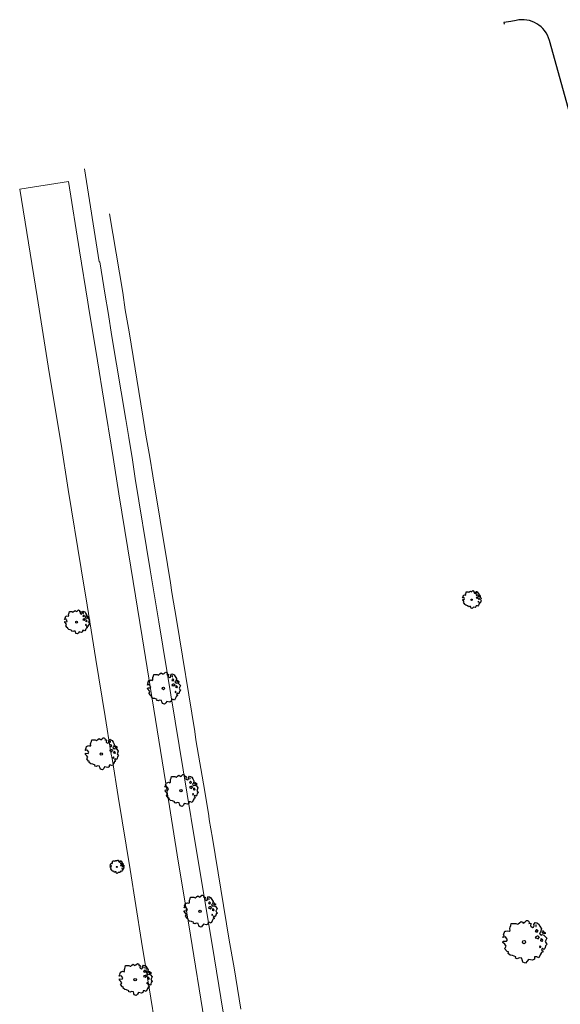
# Model space of a CAD drawing. Header units: metres. Extents: x 152391 to 157968, y 462336 to 467280.
# Tile 515 of 656: x 156143 to 156220, y 463145 to 463285. Entities that reach past the tile are written whole.
import ezdxf

# ---------------------------------------------------------------- set-up
doc = ezdxf.new("R2010")
doc.units = ezdxf.units.M
doc.header["$LTSCALE"] = 0.75
doc.layers.get('0').update_dxf_attribs({"lineweight": 25})
doc.layers.add('-DR-nw-vh-kantverharding', color=4, linetype='Continuous')
for name, color, linetype, lineweight in [('B-GV-GR-BOOM-S', 252, 'Continuous', 25), ('B-RO-VH-VERHARDING_ASFALT-GV', 251, 'Continuous', 18), ('B-RO-VH-VERHARDING_TEGEL-GV', 251, 'Continuous', 18)]:
    doc.layers.add(name, color=color, linetype=linetype, lineweight=lineweight)

# ---------------------------------------------------------------- blocks, each defined once
blk = doc.blocks.new('SGR-BOOM_0_10')
at = {"linetype": 'Continuous'}
for p, q in [((-0.96, 0.21), (-0.93, 0.27)), ((-0.84, 0.23), (-0.96, 0.21)), ((-0.94, -0.02), (-0.94, 0.05)), ((-0.94, 0.05), (-0.78, 0.04)), ((-0.93, 0.27), (-0.9, 0.3)), ((-0.92, 0.33), (-0.86, 0.49)), ((-0.9, 0.3), (-0.92, 0.33)), ((-0.86, 0.49), (-0.82, 0.48)), ((-0.8, 0.19), (-0.84, 0.23)), ((-0.82, 0.48), (-0.75, 0.51)), ((-0.75, 0.1), (-0.8, 0.19)), ((-0.78, 0.04), (-0.75, 0.1)), ((-0.75, 0.51), (-0.66, 0.48)), ((-0.66, 0.48), (-0.63, 0.52)), ((-0.64, 0.61), (-0.62, 0.67)), ((-0.63, 0.52), (-0.64, 0.61)), ((-0.62, 0.67), (-0.59, 0.75)), ((-0.59, 0.75), (-0.57, 0.84)), ((-0.57, 0.84), (-0.38, 0.84)), ((-0.38, 0.84), (-0.29, 0.81)), ((-0.29, 0.81), (-0.26, 0.82)), ((-0.26, 0.82), (-0.21, 0.87)), ((-0.21, 0.87), (-0.13, 0.93)), ((-0.13, 0.93), (-0.07, 0.89)), ((-0.07, 0.89), (-0.04, 0.85)), ((-0.04, 0.85), (0.04, 0.89)), ((0.04, 0.89), (0.12, 0.96)), ((0.12, 0.96), (0.15, 0.97)), ((0.15, 0.97), (0.19, 0.95)), ((0.19, 0.95), (0.22, 0.93)), ((0.23, 0.86), (0.21, 0.84)), ((0.21, 0.84), (0.3, 0.85)), ((0.22, 0.93), (0.23, 0.86)), ((0.3, 0.83), (0.29, 0.72)), ((0.29, 0.72), (0.32, 0.7)), ((0.3, 0.85), (0.3, 0.83)), ((0.32, 0.7), (0.39, 0.65)), ((0.39, 0.65), (0.42, 0.68)), ((0.42, 0.68), (0.45, 0.72)), ((0.44, 0.79), (0.5, 0.88)), ((0.45, 0.72), (0.44, 0.79)), ((0.5, 0.88), (0.57, 0.86)), ((0.53, 0.51), (0.5, 0.49)), ((0.5, 0.49), (0.52, 0.46)), ((0.52, 0.23), (0.5, 0.19)), ((0.5, 0.19), (0.58, 0.18)), ((0.55, 0.77), (0.52, 0.75)), ((0.52, 0.75), (0.53, 0.7)), ((0.52, 0.46), (0.55, 0.47)), ((0.59, 0.26), (0.52, 0.23)), ((0.53, 0.7), (0.54, 0.7)), ((0.55, 0.55), (0.53, 0.51)), ((0.54, 0.71), (0.55, 0.77)), ((0.58, 0.55), (0.55, 0.55)), ((0.55, 0.47), (0.58, 0.44)), ((0.57, 0.86), (0.65, 0.82)), ((0.61, 0.53), (0.58, 0.55)), ((0.58, 0.44), (0.61, 0.47)), ((0.58, 0.18), (0.63, 0.14)), ((0.63, 0.26), (0.59, 0.26)), ((0.63, 0.49), (0.61, 0.53)), ((0.61, 0.47), (0.63, 0.49)), ((0.68, 0.22), (0.63, 0.26)), ((0.63, 0.14), (0.68, 0.21)), ((0.65, 0.82), (0.7, 0.71)), ((0.68, 0.21), (0.7, 0.23)), ((0.74, 0.45), (0.69, 0.39)), ((0.69, 0.39), (0.72, 0.35)), ((0.7, 0.71), (0.78, 0.59)), ((0.72, 0.35), (0.78, 0.32)), ((0.78, 0.59), (0.74, 0.45)), ((0.76, 0.1), (0.74, 0.06)), ((0.81, 0.03), (0.74, 0.06)), ((0.8, 0.13), (0.76, 0.17)), ((0.76, 0.17), (0.76, 0.13)), ((0.76, 0.13), (0.76, 0.1)), ((0.78, 0.32), (0.81, 0.33)), ((0.83, 0.11), (0.8, 0.13)), ((0.83, 0.48), (0.81, 0.46)), ((0.81, 0.46), (0.82, 0.42)), ((0.81, 0.33), (0.88, 0.32)), ((0.81, 0.03), (0.85, 0.08)), ((0.82, 0.42), (0.86, 0.39)), ((0.87, 0.48), (0.83, 0.48)), ((0.85, 0.08), (0.83, 0.11)), ((0.86, 0.41), (0.92, 0.38)), ((0.86, 0.39), (0.87, 0.41)), ((0.91, 0.43), (0.87, 0.48)), ((0.88, 0.32), (0.92, 0.29)), ((0.97, 0.4), (0.91, 0.43)), ((0.92, 0.38), (0.97, 0.4)), ((0.92, 0.29), (1.02, 0.18)), ((0.97, 0.06), (0.94, 0.02)), ((0.94, 0.02), (0.99, -0.05)), ((1.02, 0.18), (0.97, 0.06)), ((-0.87, -0.1), (-0.94, -0.02)), ((-0.81, -0.18), (-0.87, -0.1)), ((-0.87, -0.28), (-0.84, -0.24)), ((-0.76, -0.42), (-0.87, -0.28)), ((-0.84, -0.24), (-0.81, -0.18)), ((-0.7, -0.44), (-0.76, -0.42)), ((-0.72, -0.51), (-0.7, -0.44)), ((-0.62, -0.59), (-0.72, -0.51)), ((-0.51, -0.61), (-0.62, -0.59)), ((-0.38, -0.66), (-0.51, -0.61)), ((-0.38, -0.73), (-0.38, -0.66)), ((-0.31, -0.75), (-0.38, -0.73)), ((-0.23, -0.71), (-0.31, -0.75)), ((-0.11, -0.72), (-0.23, -0.71)), ((-0.09, -0.8), (-0.11, -0.72)), ((-0.07, -0.84), (-0.09, -0.8)), ((-0.05, -0.9), (-0.07, -0.84)), ((0.06, -0.94), (-0.05, -0.9)), ((0.14, -0.86), (0.06, -0.94)), ((0.2, -0.77), (0.14, -0.86)), ((0.38, -0.81), (0.2, -0.77)), ((0.47, -0.76), (0.38, -0.81)), ((0.47, -0.65), (0.47, -0.76)), ((0.58, -0.66), (0.47, -0.65)), ((0.66, -0.7), (0.58, -0.66)), ((0.72, -0.57), (0.66, -0.7)), ((0.72, -0.16), (0.7, -0.2)), ((0.7, -0.2), (0.7, -0.24)), ((0.71, -0.24), (0.75, -0.23)), ((0.75, -0.19), (0.72, -0.16)), ((0.76, -0.5), (0.72, -0.57)), ((0.75, -0.23), (0.75, -0.19)), ((0.77, -0.47), (0.76, -0.5)), ((0.83, -0.45), (0.77, -0.47)), ((0.82, -0.27), (0.78, -0.33)), ((0.78, -0.33), (0.8, -0.36)), ((0.8, -0.36), (0.84, -0.4)), ((0.89, -0.33), (0.82, -0.27)), ((0.84, -0.4), (0.83, -0.45)), ((0.93, -0.29), (0.89, -0.33)), ((0.95, -0.24), (0.93, -0.29)), ((0.97, -0.17), (0.95, -0.24)), ((1.04, -0.1), (0.97, -0.17)), ((0.99, -0.05), (1.04, -0.1))]:
    blk.add_line(p, q, dxfattribs=at)
blk.add_circle((0, 0), 0.0711, dxfattribs=at)
blk = doc.blocks.new('SGR-BOOM_21_30')
at = {"linetype": 'Continuous'}
for p, q in [((-1.05, 1.33), (-1.02, 1.5)), ((-1.02, 1.5), (-0.67, 1.5)), ((-0.67, 1.5), (-0.52, 1.43)), ((-0.52, 1.43), (-0.47, 1.45)), ((-0.47, 1.45), (-0.37, 1.55)), ((-0.37, 1.55), (-0.23, 1.65)), ((-0.23, 1.65), (-0.13, 1.58)), ((-0.13, 1.58), (-0.06, 1.52)), ((-0.06, 1.52), (0.07, 1.58)), ((0.07, 1.58), (0.2, 1.71)), ((0.2, 1.71), (0.26, 1.73)), ((0.26, 1.73), (0.33, 1.7)), ((0.33, 1.7), (0.39, 1.65)), ((0.4, 1.53), (0.38, 1.5)), ((0.38, 1.5), (0.53, 1.52)), ((0.39, 1.65), (0.4, 1.53)), ((0.54, 1.48), (0.51, 1.29)), ((0.53, 1.52), (0.54, 1.48)), ((0.79, 1.4), (0.89, 1.56)), ((0.8, 1.29), (0.79, 1.4)), ((0.89, 1.56), (1.02, 1.53)), ((1.02, 1.53), (1.16, 1.45)), ((1.16, 1.45), (1.25, 1.27)), ((-1.7, 0.37), (-1.66, 0.48)), ((-1.49, 0.41), (-1.7, 0.37)), ((-1.68, -0.03), (-1.67, 0.09)), ((-1.67, 0.09), (-1.39, 0.07)), ((-1.66, 0.48), (-1.6, 0.53)), ((-1.63, 0.58), (-1.53, 0.87)), ((-1.6, 0.53), (-1.63, 0.58)), ((-1.53, 0.87), (-1.46, 0.86)), ((-1.42, 0.33), (-1.49, 0.41)), ((-1.46, 0.86), (-1.34, 0.91)), ((-1.33, 0.18), (-1.42, 0.33)), ((-1.39, 0.07), (-1.33, 0.18)), ((-1.34, 0.91), (-1.18, 0.86)), ((-1.18, 0.86), (-1.12, 0.92)), ((-1.13, 1.09), (-1.11, 1.19)), ((-1.12, 0.92), (-1.13, 1.09)), ((-1.11, 1.19), (-1.05, 1.33)), ((0.51, 1.29), (0.57, 1.24)), ((0.57, 1.24), (0.69, 1.15)), ((0.69, 1.15), (0.75, 1.2)), ((0.75, 1.2), (0.8, 1.29)), ((0.94, 0.91), (0.89, 0.87)), ((0.89, 0.87), (0.93, 0.83)), ((0.93, 0.41), (0.89, 0.33)), ((0.89, 0.33), (1.03, 0.32)), ((0.97, 1.37), (0.93, 1.33)), ((0.93, 1.33), (0.95, 1.25)), ((0.93, 0.83), (0.98, 0.84)), ((1.05, 0.46), (0.93, 0.41)), ((0.97, 0.97), (0.94, 0.91)), ((0.95, 1.25), (0.96, 1.24)), ((0.96, 1.27), (0.97, 1.37)), ((1.03, 0.97), (0.97, 0.97)), ((0.98, 0.84), (1.03, 0.78)), ((1.08, 0.94), (1.03, 0.97)), ((1.03, 0.78), (1.08, 0.84)), ((1.03, 0.32), (1.11, 0.25)), ((1.11, 0.46), (1.05, 0.46)), ((1.12, 0.87), (1.08, 0.94)), ((1.08, 0.84), (1.12, 0.87)), ((1.22, 0.4), (1.11, 0.46)), ((1.11, 0.25), (1.2, 0.37)), ((1.2, 0.37), (1.24, 0.41)), ((1.32, 0.79), (1.23, 0.69)), ((1.23, 0.69), (1.27, 0.63)), ((1.25, 1.27), (1.38, 1.06)), ((1.27, 0.63), (1.38, 0.56)), ((1.34, 0.18), (1.31, 0.1)), ((1.43, 0.05), (1.31, 0.1)), ((1.38, 1.06), (1.32, 0.79)), ((1.36, 0.3), (1.34, 0.23)), ((1.34, 0.23), (1.34, 0.18)), ((1.43, 0.23), (1.36, 0.3)), ((1.38, 0.56), (1.44, 0.6)), ((1.47, 0.2), (1.43, 0.23)), ((1.43, 0.05), (1.51, 0.14)), ((1.47, 0.86), (1.44, 0.81)), ((1.44, 0.81), (1.46, 0.74)), ((1.44, 0.6), (1.57, 0.56)), ((1.46, 0.74), (1.53, 0.69)), ((1.54, 0.86), (1.47, 0.86)), ((1.51, 0.14), (1.47, 0.2)), ((1.53, 0.73), (1.64, 0.68)), ((1.53, 0.69), (1.54, 0.73)), ((1.62, 0.76), (1.54, 0.86)), ((1.57, 0.56), (1.64, 0.51)), ((1.73, 0.71), (1.62, 0.76)), ((1.64, 0.68), (1.73, 0.71)), ((1.64, 0.51), (1.81, 0.32)), ((1.72, 0.1), (1.67, 0.04)), ((1.67, 0.04), (1.76, -0.09)), ((1.81, 0.32), (1.72, 0.1)), ((-1.54, -0.18), (-1.68, -0.03)), ((-1.55, -0.51), (-1.49, -0.42)), ((-1.35, -0.75), (-1.55, -0.51)), ((-1.44, -0.32), (-1.54, -0.18)), ((-1.49, -0.42), (-1.44, -0.32)), ((-1.25, -0.78), (-1.35, -0.75)), ((-1.27, -0.9), (-1.25, -0.78)), ((-1.11, -1.05), (-1.27, -0.9)), ((-0.91, -1.08), (-1.11, -1.05)), ((-0.67, -1.18), (-0.91, -1.08)), ((-0.68, -1.29), (-0.67, -1.18)), ((-0.55, -1.33), (-0.68, -1.29)), ((-0.4, -1.26), (-0.55, -1.33)), ((-0.19, -1.28), (-0.4, -1.26)), ((-0.16, -1.43), (-0.19, -1.28)), ((0.36, -1.38), (0.25, -1.52)), ((0.68, -1.44), (0.36, -1.38)), ((0.83, -1.36), (0.68, -1.44)), ((0.84, -1.16), (0.83, -1.36)), ((1.03, -1.18), (0.84, -1.16)), ((1.18, -1.24), (1.03, -1.18)), ((1.29, -1.01), (1.18, -1.24)), ((1.29, -0.29), (1.24, -0.36)), ((1.24, -0.36), (1.25, -0.42)), ((1.26, -0.42), (1.33, -0.41)), ((1.33, -0.34), (1.29, -0.29)), ((1.36, -0.88), (1.29, -1.01)), ((1.33, -0.41), (1.33, -0.34)), ((1.37, -0.83), (1.36, -0.88)), ((1.48, -0.8), (1.37, -0.83)), ((1.46, -0.47), (1.39, -0.59)), ((1.39, -0.59), (1.43, -0.64)), ((1.43, -0.64), (1.5, -0.7)), ((1.58, -0.59), (1.46, -0.47)), ((1.5, -0.7), (1.48, -0.8)), ((1.66, -0.52), (1.58, -0.59)), ((1.68, -0.42), (1.66, -0.52)), ((1.72, -0.31), (1.68, -0.42)), ((1.84, -0.18), (1.72, -0.31)), ((1.76, -0.09), (1.84, -0.18)), ((-0.13, -1.49), (-0.16, -1.43)), ((-0.1, -1.61), (-0.13, -1.49)), ((0.11, -1.67), (-0.1, -1.61)), ((0.25, -1.52), (0.11, -1.67))]:
    blk.add_line(p, q, dxfattribs=at)
blk.add_circle((0, 0), 0.126, dxfattribs=at)
blk = doc.blocks.new('SGR-BOOM_31_50')
at = {"linetype": 'Continuous'}
for p, q in [((-1.51, 1.45), (-1.48, 1.58)), ((-1.49, 1.23), (-1.51, 1.45)), ((-1.48, 1.58), (-1.4, 1.78)), ((-1.4, 1.78), (-1.36, 2)), ((-1.36, 2), (-0.89, 2)), ((-0.89, 2), (-0.69, 1.91)), ((-0.69, 1.91), (-0.63, 1.93)), ((-0.63, 1.93), (-0.49, 2.06)), ((-0.49, 2.06), (-0.3, 2.2)), ((-0.3, 2.2), (-0.18, 2.11)), ((-0.18, 2.11), (-0.08, 2.02)), ((-0.08, 2.02), (0.09, 2.11)), ((0.09, 2.11), (0.27, 2.28)), ((0.27, 2.28), (0.35, 2.31)), ((0.35, 2.31), (0.44, 2.26)), ((0.44, 2.26), (0.52, 2.2)), ((0.54, 2.04), (0.51, 2)), ((0.51, 2), (0.71, 2.02)), ((0.52, 2.2), (0.54, 2.04)), ((0.72, 1.98), (0.68, 1.71)), ((0.68, 1.71), (0.75, 1.65)), ((0.71, 2.02), (0.72, 1.98)), ((0.75, 1.65), (0.92, 1.54)), ((0.92, 1.54), (1, 1.6)), ((1, 1.6), (1.06, 1.71)), ((1.05, 1.87), (1.19, 2.09)), ((1.06, 1.71), (1.05, 1.87)), ((1.19, 2.09), (1.36, 2.04)), ((1.3, 1.82), (1.23, 1.78)), ((1.23, 1.78), (1.27, 1.67)), ((1.27, 1.67), (1.28, 1.65)), ((1.28, 1.69), (1.3, 1.82)), ((1.36, 2.04), (1.54, 1.93)), ((1.54, 1.93), (1.67, 1.69)), ((1.67, 1.69), (1.84, 1.41)), ((1.84, 1.41), (1.76, 1.06)), ((-2.27, 0.49), (-2.21, 0.64)), ((-1.99, 0.55), (-2.27, 0.49)), ((-2.24, -0.04), (-2.22, 0.11)), ((-2.22, 0.11), (-1.85, 0.09)), ((-2.21, 0.64), (-2.13, 0.71)), ((-2.18, 0.77), (-2.04, 1.17)), ((-2.13, 0.71), (-2.18, 0.77)), ((-2.04, 1.17), (-1.94, 1.14)), ((-1.9, 0.44), (-1.99, 0.55)), ((-1.94, 1.14), (-1.79, 1.21)), ((-1.77, 0.25), (-1.9, 0.44)), ((-1.85, 0.09), (-1.77, 0.25)), ((-1.79, 1.21), (-1.57, 1.14)), ((-1.57, 1.14), (-1.49, 1.23)), ((1.25, 1.21), (1.19, 1.17)), ((1.19, 1.17), (1.23, 1.1)), ((1.23, 0.55), (1.19, 0.44)), ((1.19, 0.44), (1.37, 0.42)), ((1.23, 1.1), (1.31, 1.12)), ((1.4, 0.62), (1.23, 0.55)), ((1.3, 1.3), (1.25, 1.21)), ((1.37, 1.3), (1.3, 1.3)), ((1.31, 1.12), (1.37, 1.03)), ((1.44, 1.25), (1.37, 1.3)), ((1.37, 1.03), (1.44, 1.12)), ((1.37, 0.42), (1.48, 0.33)), ((1.48, 0.62), (1.4, 0.62)), ((1.5, 1.17), (1.44, 1.25)), ((1.44, 1.12), (1.5, 1.17)), ((1.62, 0.53), (1.48, 0.62)), ((1.48, 0.33), (1.61, 0.49)), ((1.61, 0.49), (1.65, 0.55)), ((1.76, 1.06), (1.64, 0.93)), ((1.64, 0.93), (1.7, 0.84)), ((1.7, 0.84), (1.84, 0.75)), ((1.79, 0.25), (1.75, 0.14)), ((1.91, 0.07), (1.75, 0.14)), ((1.81, 0.4), (1.79, 0.31)), ((1.79, 0.31), (1.79, 0.25)), ((1.9, 0.31), (1.81, 0.4)), ((1.84, 0.75), (1.92, 0.79)), ((1.96, 0.27), (1.9, 0.31)), ((1.91, 0.07), (2.01, 0.18)), ((1.96, 1.14), (1.92, 1.08)), ((1.92, 1.08), (1.95, 0.99)), ((1.92, 0.79), (2.09, 0.75)), ((1.95, 0.99), (2.04, 0.93)), ((2.06, 1.14), (1.96, 1.14)), ((2.01, 0.18), (1.96, 0.27)), ((2.04, 0.97), (2.18, 0.9)), ((2.04, 0.93), (2.06, 0.97)), ((2.16, 1.01), (2.06, 1.14)), ((2.09, 0.75), (2.18, 0.68)), ((2.3, 0.95), (2.16, 1.01)), ((2.18, 0.9), (2.3, 0.95)), ((2.18, 0.68), (2.41, 0.42)), ((2.29, 0.14), (2.23, 0.05)), ((2.23, 0.05), (2.35, -0.13)), ((2.41, 0.42), (2.29, 0.14)), ((-2.05, -0.24), (-2.24, -0.04)), ((-2.07, -0.67), (-1.99, -0.56)), ((-1.8, -1), (-2.07, -0.67)), ((-1.91, -0.43), (-2.05, -0.24)), ((-1.99, -0.56), (-1.91, -0.43)), ((-1.67, -1.05), (-1.8, -1)), ((-1.7, -1.2), (-1.67, -1.05)), ((-1.48, -1.4), (-1.7, -1.2)), ((1.72, -1.35), (1.58, -1.66)), ((1.72, -0.39), (1.65, -0.48)), ((1.65, -0.48), (1.67, -0.56)), ((1.68, -0.56), (1.78, -0.54)), ((1.78, -0.45), (1.72, -0.39)), ((1.81, -1.18), (1.72, -1.35)), ((1.78, -0.54), (1.78, -0.45)), ((1.82, -1.11), (1.81, -1.18)), ((1.98, -1.07), (1.82, -1.11)), ((1.95, -0.63), (1.85, -0.78)), ((1.85, -0.78), (1.9, -0.85)), ((1.9, -0.85), (1.99, -0.94)), ((2.1, -0.78), (1.95, -0.63)), ((1.99, -0.94), (1.98, -1.07)), ((2.21, -0.7), (2.1, -0.78)), ((2.24, -0.56), (2.21, -0.7)), ((2.29, -0.41), (2.24, -0.56)), ((2.46, -0.24), (2.29, -0.41)), ((2.35, -0.13), (2.46, -0.24)), ((-1.22, -1.44), (-1.48, -1.4)), ((-0.89, -1.57), (-1.22, -1.44)), ((-0.91, -1.72), (-0.89, -1.57)), ((-0.73, -1.77), (-0.91, -1.72)), ((-0.53, -1.68), (-0.73, -1.77)), ((-0.25, -1.7), (-0.53, -1.68)), ((-0.21, -1.9), (-0.25, -1.7)), ((-0.18, -1.99), (-0.21, -1.9)), ((-0.13, -2.14), (-0.18, -1.99)), ((0.15, -2.23), (-0.13, -2.14)), ((0.34, -2.03), (0.15, -2.23)), ((0.47, -1.83), (0.34, -2.03)), ((0.91, -1.92), (0.47, -1.83)), ((1.11, -1.81), (0.91, -1.92)), ((1.13, -1.55), (1.11, -1.81)), ((1.37, -1.57), (1.13, -1.55)), ((1.58, -1.66), (1.37, -1.57))]:
    blk.add_line(p, q, dxfattribs=at)
blk.add_circle((0, 0), 0.169, dxfattribs=at)
blk = doc.blocks.new('SGR-BOOM_50_100')
at = {"linetype": 'Continuous'}
for p, q in [((-0.65, 2.75), (-0.4, 2.93)), ((-0.4, 2.93), (-0.24, 2.81)), ((-0.24, 2.81), (-0.11, 2.69)), ((-0.11, 2.69), (0.12, 2.81)), ((0.12, 2.81), (0.36, 3.04)), ((0.36, 3.04), (0.47, 3.07)), ((0.47, 3.07), (0.59, 3.02)), ((0.59, 3.02), (0.69, 2.93)), ((0.69, 2.93), (0.72, 2.72)), ((-2.9, 1.03), (-2.72, 1.56)), ((-2.72, 1.56), (-2.59, 1.53)), ((-2.59, 1.53), (-2.39, 1.61)), ((-2.39, 1.61), (-2.1, 1.53)), ((-2.1, 1.53), (-1.99, 1.64)), ((-2.01, 1.93), (-1.97, 2.11)), ((-1.99, 1.64), (-2.01, 1.93)), ((-1.97, 2.11), (-1.87, 2.37)), ((-1.87, 2.37), (-1.81, 2.66)), ((-1.81, 2.66), (-1.19, 2.66)), ((-1.19, 2.66), (-0.92, 2.55)), ((-0.92, 2.55), (-0.84, 2.58)), ((-0.84, 2.58), (-0.65, 2.75)), ((0.72, 2.72), (0.67, 2.66)), ((0.67, 2.66), (0.94, 2.69)), ((0.96, 2.64), (0.9, 2.29)), ((0.9, 2.29), (1, 2.2)), ((0.94, 2.69), (0.96, 2.64)), ((1, 2.2), (1.23, 2.05)), ((1.23, 2.05), (1.34, 2.14)), ((1.34, 2.14), (1.42, 2.29)), ((1.4, 2.49), (1.58, 2.78)), ((1.42, 2.29), (1.4, 2.49)), ((1.58, 2.78), (1.81, 2.72)), ((1.67, 1.61), (1.58, 1.56)), ((1.58, 1.56), (1.65, 1.47)), ((1.73, 2.43), (1.65, 2.37)), ((1.65, 2.37), (1.69, 2.23)), ((1.65, 1.47), (1.75, 1.5)), ((1.73, 1.73), (1.67, 1.61)), ((1.69, 2.23), (1.71, 2.2)), ((1.71, 2.26), (1.73, 2.43)), ((1.83, 1.73), (1.73, 1.73)), ((1.75, 1.5), (1.83, 1.38)), ((1.81, 2.72), (2.06, 2.58)), ((1.91, 1.67), (1.83, 1.73)), ((1.83, 1.38), (1.91, 1.5)), ((2, 1.56), (1.91, 1.67)), ((1.91, 1.5), (2, 1.56)), ((2.06, 2.58), (2.22, 2.26)), ((2.35, 1.41), (2.18, 1.23)), ((2.22, 2.26), (2.45, 1.88)), ((2.45, 1.88), (2.35, 1.41)), ((2.62, 1.53), (2.56, 1.44)), ((2.56, 1.44), (2.6, 1.32)), ((2.74, 1.53), (2.62, 1.53)), ((2.89, 1.35), (2.74, 1.53)), ((-3.03, 0.65), (-2.94, 0.85)), ((-2.65, 0.74), (-3.03, 0.65)), ((-2.99, -0.05), (-2.96, 0.15)), ((-2.96, 0.15), (-2.47, 0.12)), ((-2.94, 0.85), (-2.84, 0.94)), ((-2.84, 0.94), (-2.9, 1.03)), ((-2.53, 0.59), (-2.65, 0.74)), ((-2.37, 0.33), (-2.53, 0.59)), ((-2.47, 0.12), (-2.37, 0.33)), ((1.65, 0.74), (1.58, 0.59)), ((1.58, 0.59), (1.83, 0.56)), ((1.87, 0.82), (1.65, 0.74)), ((1.83, 0.56), (1.98, 0.45)), ((1.98, 0.82), (1.87, 0.82)), ((2.16, 0.71), (1.98, 0.82)), ((1.98, 0.45), (2.14, 0.65)), ((2.14, 0.65), (2.2, 0.74)), ((2.18, 1.23), (2.27, 1.12)), ((2.27, 1.12), (2.45, 1)), ((2.39, 0.33), (2.33, 0.18)), ((2.55, 0.09), (2.33, 0.18)), ((2.41, 0.53), (2.39, 0.42)), ((2.39, 0.42), (2.39, 0.33)), ((2.53, 0.42), (2.41, 0.53)), ((2.45, 1), (2.56, 1.06)), ((2.62, 0.36), (2.53, 0.42)), ((2.55, 0.09), (2.68, 0.24)), ((2.56, 1.06), (2.78, 1)), ((2.6, 1.32), (2.72, 1.23)), ((2.68, 0.24), (2.62, 0.36)), ((2.72, 1.29), (2.91, 1.2)), ((2.72, 1.23), (2.74, 1.29)), ((2.78, 1), (2.91, 0.91)), ((3.07, 1.26), (2.89, 1.35)), ((2.91, 1.2), (3.07, 1.26)), ((2.91, 0.91), (3.22, 0.56)), ((3.05, 0.18), (2.97, 0.07)), ((2.97, 0.07), (3.13, -0.17)), ((3.22, 0.56), (3.05, 0.18)), ((-2.74, -0.31), (-2.99, -0.05)), ((-2.76, -0.9), (-2.65, -0.75)), ((-2.41, -1.34), (-2.76, -0.9)), ((-2.55, -0.58), (-2.74, -0.31)), ((-2.65, -0.75), (-2.55, -0.58)), ((-2.22, -1.39), (-2.41, -1.34)), ((-2.26, -1.6), (-2.22, -1.39)), ((2.29, -0.52), (2.2, -0.64)), ((2.2, -0.64), (2.22, -0.75)), ((2.25, -0.75), (2.37, -0.72)), ((2.37, -0.61), (2.29, -0.52)), ((2.37, -0.72), (2.37, -0.61)), ((2.6, -0.84), (2.47, -1.04)), ((2.47, -1.04), (2.53, -1.13)), ((2.53, -1.13), (2.66, -1.25)), ((2.8, -1.04), (2.6, -0.84)), ((2.66, -1.25), (2.64, -1.42)), ((2.95, -0.93), (2.8, -1.04)), ((2.99, -0.75), (2.95, -0.93)), ((3.05, -0.55), (2.99, -0.75)), ((3.28, -0.31), (3.05, -0.55)), ((3.13, -0.17), (3.28, -0.31)), ((-1.97, -1.86), (-2.26, -1.6)), ((-1.62, -1.92), (-1.97, -1.86)), ((-1.19, -2.1), (-1.62, -1.92)), ((-1.21, -2.3), (-1.19, -2.1)), ((-0.98, -2.36), (-1.21, -2.3)), ((-0.71, -2.24), (-0.98, -2.36)), ((-0.34, -2.27), (-0.71, -2.24)), ((-0.28, -2.53), (-0.34, -2.27)), ((-0.24, -2.65), (-0.28, -2.53)), ((-0.17, -2.85), (-0.24, -2.65)), ((0.45, -2.71), (0.2, -2.97)), ((0.63, -2.45), (0.45, -2.71)), ((1.21, -2.56), (0.63, -2.45)), ((1.48, -2.42), (1.21, -2.56)), ((1.5, -2.07), (1.48, -2.42)), ((1.83, -2.1), (1.5, -2.07)), ((2.1, -2.21), (1.83, -2.1)), ((2.29, -1.8), (2.1, -2.21)), ((2.41, -1.57), (2.29, -1.8)), ((2.43, -1.48), (2.41, -1.57)), ((2.64, -1.42), (2.43, -1.48)), ((0.2, -2.97), (-0.17, -2.85))]:
    blk.add_line(p, q, dxfattribs=at)
blk.add_circle((0, 0), 0.225, dxfattribs=at)
blk = doc.blocks.new('SGR-BOOM_0_20')
at = {"linetype": 'Continuous'}
for p, q in [((-1.28, 0.27), (-1.24, 0.36)), ((-1.12, 0.31), (-1.28, 0.27)), ((-1.26, -0.02), (-1.25, 0.06)), ((-1.25, 0.06), (-1.04, 0.05)), ((-1.24, 0.36), (-1.2, 0.4)), ((-1.22, 0.43), (-1.15, 0.66)), ((-1.2, 0.4), (-1.22, 0.43)), ((-1.15, 0.66), (-1.09, 0.64)), ((-1.07, 0.25), (-1.12, 0.31)), ((-1.09, 0.64), (-1.01, 0.68)), ((-1, 0.14), (-1.07, 0.25)), ((-1.04, 0.05), (-1, 0.14)), ((-1.01, 0.68), (-0.88, 0.64)), ((-0.88, 0.64), (-0.84, 0.69)), ((-0.85, 0.82), (-0.83, 0.89)), ((-0.84, 0.69), (-0.85, 0.82)), ((-0.83, 0.89), (-0.79, 1)), ((-0.79, 1), (-0.76, 1.12)), ((-0.76, 1.12), (-0.5, 1.12)), ((-0.5, 1.12), (-0.39, 1.07)), ((-0.39, 1.07), (-0.35, 1.09)), ((-0.35, 1.09), (-0.27, 1.16)), ((-0.27, 1.16), (-0.17, 1.24)), ((-0.17, 1.24), (-0.1, 1.19)), ((-0.1, 1.19), (-0.05, 1.14)), ((-0.05, 1.14), (0.05, 1.19)), ((0.05, 1.19), (0.15, 1.28)), ((0.15, 1.28), (0.2, 1.3)), ((0.2, 1.3), (0.25, 1.27)), ((0.25, 1.27), (0.29, 1.24)), ((0.3, 1.15), (0.28, 1.12)), ((0.28, 1.12), (0.4, 1.14)), ((0.29, 1.24), (0.3, 1.15)), ((0.41, 1.11), (0.38, 0.96)), ((0.38, 0.96), (0.42, 0.93)), ((0.4, 1.14), (0.41, 1.11)), ((0.42, 0.93), (0.52, 0.87)), ((0.52, 0.87), (0.56, 0.9)), ((0.56, 0.9), (0.6, 0.96)), ((0.59, 1.05), (0.67, 1.17)), ((0.6, 0.96), (0.59, 1.05)), ((0.67, 1.17), (0.76, 1.15)), ((0.7, 0.68), (0.67, 0.66)), ((0.67, 0.66), (0.69, 0.62)), ((0.69, 0.31), (0.67, 0.25)), ((0.67, 0.25), (0.77, 0.24)), ((0.73, 1.03), (0.69, 1)), ((0.69, 1), (0.71, 0.94)), ((0.69, 0.62), (0.74, 0.63)), ((0.79, 0.35), (0.69, 0.31)), ((0.73, 0.73), (0.7, 0.68)), ((0.71, 0.94), (0.72, 0.93)), ((0.72, 0.95), (0.73, 1.03)), ((0.77, 0.73), (0.73, 0.73)), ((0.74, 0.63), (0.77, 0.58)), ((0.76, 1.15), (0.87, 1.09)), ((0.81, 0.71), (0.77, 0.73)), ((0.77, 0.58), (0.81, 0.63)), ((0.77, 0.24), (0.83, 0.19)), ((0.83, 0.35), (0.79, 0.35)), ((0.84, 0.66), (0.81, 0.71)), ((0.81, 0.63), (0.84, 0.66)), ((0.91, 0.3), (0.83, 0.35)), ((0.83, 0.19), (0.9, 0.27)), ((0.87, 1.09), (0.94, 0.95)), ((0.9, 0.27), (0.93, 0.31)), ((0.99, 0.59), (0.92, 0.52)), ((0.92, 0.52), (0.96, 0.47)), ((0.94, 0.95), (1.03, 0.79)), ((0.96, 0.47), (1.03, 0.42)), ((1.01, 0.14), (0.98, 0.08)), ((1.08, 0.04), (0.98, 0.08)), ((1.03, 0.79), (0.99, 0.59)), ((1.02, 0.22), (1.01, 0.18)), ((1.01, 0.18), (1.01, 0.14)), ((1.07, 0.18), (1.02, 0.22)), ((1.03, 0.42), (1.08, 0.45)), ((1.1, 0.15), (1.07, 0.18)), ((1.1, 0.64), (1.08, 0.61)), ((1.08, 0.61), (1.1, 0.56)), ((1.08, 0.45), (1.17, 0.42)), ((1.08, 0.04), (1.13, 0.1)), ((1.16, 0.64), (1.1, 0.64)), ((1.1, 0.56), (1.15, 0.52)), ((1.13, 0.1), (1.1, 0.15)), ((1.15, 0.55), (1.23, 0.51)), ((1.15, 0.52), (1.16, 0.55)), ((1.22, 0.57), (1.16, 0.64)), ((1.17, 0.42), (1.23, 0.39)), ((1.3, 0.53), (1.22, 0.57)), ((1.23, 0.51), (1.3, 0.53)), ((1.23, 0.39), (1.36, 0.24)), ((1.29, 0.08), (1.25, 0.03)), ((1.25, 0.03), (1.32, -0.07)), ((1.36, 0.24), (1.29, 0.08)), ((-1.15, -0.13), (-1.26, -0.02)), ((-1.16, -0.38), (-1.12, -0.32)), ((-1.02, -0.56), (-1.16, -0.38)), ((-1.08, -0.24), (-1.15, -0.13)), ((-1.12, -0.32), (-1.08, -0.24)), ((-0.94, -0.59), (-1.02, -0.56)), ((-0.95, -0.67), (-0.94, -0.59)), ((-0.83, -0.79), (-0.95, -0.67)), ((-0.68, -0.81), (-0.83, -0.79)), ((-0.5, -0.88), (-0.68, -0.81)), ((-0.51, -0.97), (-0.5, -0.88)), ((-0.41, -0.99), (-0.51, -0.97)), ((-0.3, -0.95), (-0.41, -0.99)), ((-0.14, -0.96), (-0.3, -0.95)), ((-0.12, -1.07), (-0.14, -0.96)), ((-0.1, -1.12), (-0.12, -1.07)), ((-0.07, -1.2), (-0.1, -1.12)), ((0.08, -1.25), (-0.07, -1.2)), ((0.19, -1.14), (0.08, -1.25)), ((0.27, -1.03), (0.19, -1.14)), ((0.51, -1.08), (0.27, -1.03)), ((0.62, -1.02), (0.51, -1.08)), ((0.63, -0.87), (0.62, -1.02)), ((0.77, -0.88), (0.63, -0.87)), ((0.89, -0.93), (0.77, -0.88)), ((0.96, -0.76), (0.89, -0.93)), ((0.96, -0.22), (0.93, -0.27)), ((0.93, -0.27), (0.94, -0.32)), ((0.95, -0.32), (1, -0.3)), ((1, -0.26), (0.96, -0.22)), ((1.02, -0.66), (0.96, -0.76)), ((1, -0.3), (1, -0.26)), ((1.03, -0.63), (1.02, -0.66)), ((1.11, -0.6), (1.03, -0.63)), ((1.1, -0.35), (1.04, -0.44)), ((1.04, -0.44), (1.07, -0.48)), ((1.07, -0.48), (1.12, -0.53)), ((1.18, -0.44), (1.1, -0.35)), ((1.12, -0.53), (1.11, -0.6)), ((1.24, -0.39), (1.18, -0.44)), ((1.26, -0.32), (1.24, -0.39)), ((1.29, -0.23), (1.26, -0.32)), ((1.38, -0.13), (1.29, -0.23)), ((1.32, -0.07), (1.38, -0.13))]:
    blk.add_line(p, q, dxfattribs=at)
blk.add_circle((0, 0), 0.0948, dxfattribs=at)

msp = doc.modelspace()

# ---------------------------------------------------------------- linework, layer by layer
at = {"layer": '-DR-nw-vh-kantverharding', "color": 251}
msp.add_lwpolyline([(156227.43, 463198.16), (156225.7, 463209.42, -0.38), (156227.86, 463212.77), (156232.99, 463214.2, 0.394805), (156234.41, 463216.53, 0.433892), (156233.79, 463216.91), (156229.94, 463215.84, -0.414213), (156229.32, 463216.19), (156224.12, 463234.91, -0.414215), (156224.47, 463235.52), (156228.32, 463236.59, 0.413994), (156228.67, 463237.21), (156226.15, 463246.31), (156227.53, 463248.76), (156218.25, 463282.1, 0.399606), (156213.52, 463284.93), (156212.78, 463284.77), (156211.79, 463284.61), (156211.84, 463284.4)], format="xyb", dxfattribs=at)
at = {"layer": 'B-RO-VH-VERHARDING_ASFALT-GV'}
msp.add_lwpolyline([(156169.3, 463143.24), (156167.35, 463155.21), (156165.48, 463166.61), (156164.04, 463175.56), (156160.48, 463197.54), (156158.87, 463207.39), (156157.18, 463217.82), (156156.37, 463222.94), (156156.08, 463224.7), (156155.29, 463229.63), (156153.91, 463238.12), (156152.99, 463243.75), (156152.79, 463244.96), (156151.61, 463252.27), (156150.05, 463262.08), (156143.13, 463260.99), (156145.6, 463245.78), (156147.32, 463235.02), (156148.99, 463224.83), (156150.02, 463218.42), (156151.85, 463207.18), (156152.69, 463202.01), (156153.08, 463199.63), (156153.93, 463194.32), (156155.25, 463186.22), (156156.07, 463181.13), (156156.27, 463179.99), (156157.08, 463174.9), (156158.77, 463164.54), (156160.42, 463154.32), (156161.74, 463146.3), (156162.76, 463139.85)], dxfattribs=at)
at = {"layer": 'B-RO-VH-VERHARDING_TEGEL-GV'}
for points in [[(156152.31, 463263.88), (156154.4, 463250.69), (156154.5, 463250.71), (156155.26, 463245.99), (156155.66, 463243.49), (156156.2, 463240.13), (156158.16, 463228.34), (156158.59, 463225.79), (156159.1, 463222.62), (156159.52, 463219.96), (156161.65, 463207.04), (156162.87, 463199.64), (156166.89, 463175.22), (156167.97, 463168.58), (156170.41, 463153.92), (156171.98, 463144.32), (156174.64, 463128.46), (156175.3, 463124.31), (156179.43, 463099.5), (156176.96, 463099.13)], [(156174.47, 463144.72), (156173.78, 463149.11), (156173.53, 463150.58), (156172.84, 463154.51), (156170.45, 463168.97), (156170.01, 463171.63), (156169.94, 463172.12), (156169.37, 463175.61), (156168.12, 463182.94), (156167.95, 463184.1), (156165.34, 463199.97), (156164.71, 463203.81), (156164.52, 463205.16), (156164.07, 463207.79), (156162, 463220.33), (156161.57, 463222.98), (156161.02, 463226.13), (156160.57, 463228.81), (156158.65, 463240.75), (156158.1, 463243.88), (156157.73, 463246.36), (156155.86, 463257.51)]]:
    msp.add_lwpolyline(points, dxfattribs=at)

# ---------------------------------------------------------------- block references
at = {"layer": 'B-GV-GR-BOOM-S', "transparency": 33554559}
for name, p in [('SGR-BOOM_0_20', (156207.21, 463202.78)), ('SGR-BOOM_21_30', (156151.2, 463199.6)), ('SGR-BOOM_31_50', (156163.5, 463190.2)), ('SGR-BOOM_31_50', (156154.7, 463180.9)), ('SGR-BOOM_31_50', (156166, 463175.7)), ('SGR-BOOM_0_10', (156156.9, 463164.9)), ('SGR-BOOM_31_50', (156168.7, 463158.6)), ('SGR-BOOM_50_100', (156214.65, 463154.24)), ('SGR-BOOM_31_50', (156159.5, 463148.9))]:
    msp.add_blockref(name, p, dxfattribs=at)

doc.saveas('drawing.dxf')
